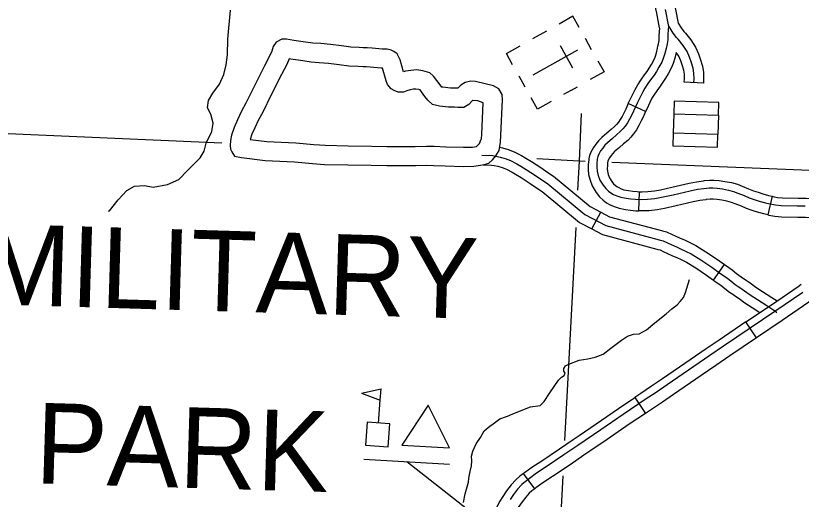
# Model space of a CAD drawing. Extents: x 653372 to 905732, y 627442 to 787275.
# Drawn here: x 712613 to 718787, y 775467 to 779267 of the extents above; entities that cross this region are included whole.
import ezdxf

# ---------------------------------------------------------------- set-up
doc = ezdxf.new("R2010")
doc.units = 0
for name, color, linetype in [('31', 7, 'Continuous'), ('35', 7, 'Continuous'), ('45', 7, 'Continuous'), ('46', 7, 'Continuous'), ('5', 7, 'Continuous'), ('57', 7, 'Continuous'), ('8', 7, 'Continuous')]:
    doc.layers.add(name, color=color, linetype=linetype)

msp = doc.modelspace()

# ---------------------------------------------------------------- linework, layer by layer
at = {"layer": '31'}
for p, q in [((718017.7, 778737.8), (717867.9, 778746.1)), ((717563.7, 778515.8), (717427.3, 778578.2)), ((717427.3, 778578.2), (717427.3, 778578.2)), ((717511.4, 777734.3), (717515.9, 777884.3)), ((718558.6, 777848.5), (718524.3, 777702.4)), ((718435.1, 776736.5), (718351.1, 776860.8)), ((717478.3, 776266.6), (717562.2, 776142.2)), ((717562.2, 776142.2), (717562.2, 776142.2)), ((716692.7, 775549.4), (716603, 775669.6))]:
    msp.add_line(p, q, dxfattribs=at)
for points in [[(717727.2, 779556.5), (717739.5, 779527), (717772.7, 779432.2), (717798, 779317.4), (717819.4, 779210.1)], [(717660.9, 779027.6), (717664.7, 779047), (717669.3, 779072.8), (717671.4, 779110.6), (717673.8, 779144), (717674.1, 779166.3), (717673.8, 779173.3), (717651.2, 779286.6), (717628.1, 779391.1), (717599.4, 779473.3), (717588.8, 779498.7)], [(717717.9, 779316.5), (717741.8, 779196.6)], [(717741.8, 779196.6), (717742.4, 779181.8), (717742.1, 779155.3), (717739.5, 779120.3), (717737.2, 779078.6), (717731.7, 779047.7)], [(717942.8, 778741.9), (717944.3, 778769.1), (717943.1, 778815), (717936.7, 778854.9), (717921.9, 778905.2), (717909.2, 778941), (717890.2, 778985.4), (717857.5, 779033.7), (717818.3, 779082.2), (717806.5, 779096.3), (717781, 779129.7), (717748.5, 779182.1)], [(717819.4, 779210.1), (717842.8, 779172.3), (717865.1, 779143.2), (717876.2, 779129.9), (717917.9, 779078.4), (717956.3, 779021.5), (717979.1, 778968.3), (717993.3, 778928.3), (718010, 778871.5), (718018, 778822), (718019.3, 778768), (718017.7, 778737.8)], [(717731.7, 779047.7), (717724.5, 779010.7), (717714.6, 778969.8), (717701.8, 778931.5), (717690.2, 778901.3), (717668.6, 778862.4), (717648.8, 778829.3), (717631.2, 778801.4), (717609.5, 778773), (717581.8, 778733.6), (717558.3, 778698.1), (717540.6, 778668.1), (717523.8, 778632.5), (717497.8, 778581.3), (717468.4, 778517), (717454.8, 778488.4), (717437.5, 778455.3), (717420.9, 778425.3), (717402.3, 778399.4), (717384.3, 778378), (717364.3, 778356.7), (717335.1, 778332.1), (717302.7, 778303.1), (717263, 778269.1), (717243, 778249.7), (717226.1, 778227.8), (717210.2, 778205.9), (717195.1, 778178.4), (717188.5, 778161.7), (717183.7, 778139.5), (717181.3, 778109.5), (717180.3, 778075.9), (717182.5, 778046.9), (717191.6, 778012), (717204.8, 777975.9), (717229, 777935), (717250.6, 777908.9), (717270.9, 777889.4), (717289.8, 777875.1), (717312.4, 777863.2), (717338, 777851.8), (717367.7, 777841.7), (717410.7, 777833.3), (717446.2, 777828.1), (717484.8, 777824.4), (717530, 777823.1), (717578.9, 777824.7), (717636.3, 777830.6), (717689.6, 777840.7), (717779.8, 777860.9)], [(717427.3, 778578.2), (717437, 778599.4), (717463.1, 778651), (717481, 778688.8), (717501.4, 778723.4), (717526.5, 778761.4), (717555.7, 778802.9), (717576.3, 778829.8), (717591.6, 778854.2), (717610.4, 778885.3), (717628.7, 778918.5), (717637.9, 778942.4), (717649.2, 778976.1), (717657.9, 779012.3), (717660.9, 779027.6)], [(717804.1, 778978.8), (717793.5, 778934.5), (717779.1, 778891.6), (717765, 778855.1), (717740.3, 778810.4), (717719.4, 778775.6), (717699.5, 778744), (717676.7, 778714.1), (717650.5, 778676.9), (717628.7, 778643.9), (717613.7, 778618.5), (717597.9, 778585), (717572.1, 778534.3), (717563.7, 778515.8)], [(717867.9, 778746.1), (717869.2, 778770.2), (717868.3, 778808), (717863.4, 778838.3), (717850.5, 778882.1), (717839.3, 778913.7), (717824.1, 778949.3), (717804.1, 778978.8)], [(717427.3, 778578.2), (717407.1, 778534.2), (717394.4, 778507.4), (717378.2, 778476.4), (717364.1, 778451), (717349.7, 778430.9), (717334.9, 778413.4), (717319.4, 778396.8), (717292.6, 778374.3), (717260, 778345), (717219.1, 778310.1), (717193.6, 778285.3), (717172.8, 778258.3), (717153.4, 778231.6), (717133.8, 778195.9), (717123.2, 778169.1), (717117.5, 778142.5)], [(717563.7, 778515.8), (717543.1, 778470.9), (717528.7, 778440.5), (717510.3, 778405.3), (717491, 778370.6), (717468.2, 778338.8), (717447.1, 778313.7), (717422.7, 778287.7), (717391, 778261), (717358.8, 778232.2), (717320.3, 778199.2), (717305.8, 778185.2), (717292.8, 778168.3), (717280.4, 778151.2), (717269.8, 778131.9), (717267.2, 778125.4), (717264.2, 778111.2)], [(717117.5, 778142.5), (717116.1, 778135.9), (717113.1, 778099.2), (717111.9, 778059.8), (717114.9, 778020), (717126.7, 777975.1), (717143.4, 777929.2), (717174.2, 777877.2), (717202.3, 777843.2), (717228.9, 777817.8), (717256.1, 777797.1), (717286.2, 777781.3), (717317.3, 777767.4), (717355.1, 777754.6), (717404.8, 777744.8), (717443.9, 777739.2), (717486.8, 777735.1), (717511.4, 777734.3)], [(717264.8, 778114.1), (717262.9, 778090.9), (717262.1, 778063.1), (717263.5, 778044.8), (717270, 778019.9), (717279.6, 777993.7), (717297.3, 777963.8), (717312.3, 777945.5), (717326.4, 777932.1), (717336.9, 777924.1), (717351.9, 777916.2), (717372.1, 777907.2), (717393.7, 777899.9), (717430, 777892.8), (717461.9, 777888.1), (717496.2, 777884.8), (717515.9, 777884.3)], [(717515.9, 777884.3), (717536.6, 777883.6), (717580.6, 777885.1), (717632.2, 777890.4), (717681.1, 777899.7), (717769.9, 777919.6), (717905.6, 777950.8), (717964.5, 777963), (718019.2, 777970.8), (718026.8, 777971.4)], [(718026.8, 777971.4), (718065.6, 777974.5), (718100.9, 777974.7), (718140.9, 777971.7), (718187, 777965.8), (718237.9, 777955.8), (718285.4, 777942.6), (718322.6, 777928), (718373.5, 777908.2), (718410.4, 777892.4), (718447.3, 777879.6), (718485.3, 777867.4), (718530.4, 777855.1), (718558.6, 777848.5)], [(717779.8, 777860.9), (717914.9, 777892), (717970.7, 777903.5), (718020.8, 777910.7), (718062.1, 777914), (718091.6, 777914.2), (718126.7, 777911.6), (718168.3, 777906.3), (718213.8, 777897.3), (718254.9, 777885.8), (718288.6, 777872.6), (718338.4, 777853.3), (718376.6, 777836.9), (718416.9, 777822.9), (718457.2, 777810), (718505.2, 777796.9), (718540.1, 777788.7), (718584.1, 777780.2), (718627.8, 777776.4), (718755.6, 777774.1), (718816.6, 777772.7)], [(718038.9, 777821.9), (718035.8, 777821.6), (717990.3, 777815.1), (717937.6, 777804.2), (717803.1, 777773.3), (717711.5, 777752.8), (717653.9, 777741.8), (717590.7, 777735.3), (717536.8, 777733.6), (717511.4, 777734.3)], [(718524.3, 777702.4), (718493.4, 777709.7), (718442.6, 777723.6), (718399.9, 777737.3), (718356.2, 777752.4), (718316.7, 777769.4), (718268, 777788.2), (718237.8, 777800.1), (718203.2, 777809.7), (718162.9, 777817.7), (718125.9, 777822.4), (718095.8, 777824.7), (718072, 777824.6), (718038.9, 777821.9)], [(718558.6, 777848.5), (718562.4, 777847.6), (718601.2, 777840.1), (718638.5, 777836.8), (718763.8, 777834.6), (718826, 777833.2), (718875.1, 777830.7), (718915, 777827.9), (718955.9, 777823.2), (718991, 777816.6), (719034.9, 777807.7), (719083.9, 777794.9)], [(718524.4, 777702.4), (718531.2, 777700.8), (718580.4, 777691.4), (718630.5, 777686.9), (718760.8, 777684.6), (718820.6, 777683.3), (718866, 777681), (718901.3, 777678.5), (718933.4, 777674.8), (718962.1, 777669.4), (719001.2, 777661.5), (719046, 777649.8)], [(718351.1, 776860.8), (718551.8, 776996.3), (718762.5, 777140.5), (718787.1, 777157.4)], [(718798.2, 777093.1), (718587.2, 776948.7), (718176, 776671.2)], [(718872.2, 777033.9), (718847.4, 777016.8), (718636.1, 776872.2), (718435.1, 776736.5)], [(718351.1, 776860.8), (718140.4, 776718.6), (718031.3, 776643.2), (717914.4, 776563.4)], [(718435.1, 776736.5), (718225, 776594.7), (718116.2, 776519.5), (717999, 776439.5)], [(718176, 776671.2), (718067.1, 776595.8), (717732.7, 776367.5), (717646.5, 776307.4), (717560.4, 776250.5), (717386.5, 776133.1), (717212, 776013.5), (717030.4, 775889.4), (716921, 775815.2), (716782.8, 775722.2), (716705.9, 775671.4), (716650, 775630.6), (716615.8, 775605.1), (716589.6, 775582), (716557.3, 775546.3), (716525.2, 775505.3), (716498, 775464.2)], [(717914.4, 776563.4), (717696.8, 776414.7), (717611.1, 776355), (717525.4, 776298.4), (717478.3, 776266.6)], [(717999, 776439.5), (717782, 776291.3), (717695.3, 776230.9), (717608.8, 776173.7), (717562.2, 776142.2)], [(717041.6, 775968.9), (717176.3, 776061), (717351, 776180.6), (717478.3, 776266.6)], [(717562.2, 776142.2), (717435.4, 776056.6), (717261, 775937.2), (717126.3, 775845.1)], [(716603, 775669.6), (716612.2, 775676.5), (716669.8, 775718.5), (716747.9, 775770.1), (716885.7, 775862.9), (716994.9, 775936.9), (717041.6, 775968.9)], [(717126.3, 775845.1), (717079.3, 775813), (716969.7, 775738.6), (716831.1, 775645.3), (716755.4, 775595.3), (716701.3, 775555.8), (716692.7, 775549.4)], [(716603, 775669.6), (716575.2, 775648.9), (716543.6, 775621), (716506.6, 775580.2), (716471, 775534.7), (716441.4, 775489.9), (716418.7, 775452.6), (716397.7, 775414.2), (716374.8, 775361.4), (716332, 775239.2), (716314.1, 775186.9)], [(716692.7, 775549.4), (716669.9, 775532.3), (716649.1, 775514), (716621.4, 775483.5), (716592.9, 775447), (716568, 775409.5), (716548.7, 775377.7), (716532.6, 775348.2), (716514.5, 775306.6), (716473.7, 775190.2), (716456.1, 775138.4)]]:
    msp.add_lwpolyline(points, dxfattribs=at)
at = {"layer": '35'}
for points in [[(713341.9, 777731.7), (713349.3, 777734), (713418.4, 777820.6), (713487.1, 777893.4), (713546.3, 777927.7), (713624.1, 777933.7), (713694.3, 777920.1), (713805.8, 777941.7), (713895.7, 777980.6), (713964.3, 778050.6), (714061.5, 778150.3), (714093.6, 778202), (714109.3, 778265.3), (714153.6, 778357.2), (714163.9, 778423.4), (714146.6, 778493.3), (714120.4, 778543.9), (714127.7, 778601.9), (714162.7, 778659.1), (714214.7, 778729.6), (714247.5, 778806.2), (714266.3, 778880.5), (714277.1, 778960.6), (714280.7, 779082.5), (714301.5, 779311.5)], [(716131.8, 775441.1), (716146.5, 775511.2), (716170.6, 775602.2), (716175.3, 775633.5), (716184.4, 775685.7), (716195.8, 775729.4), (716198.2, 775768.4), (716194.3, 775806.2), (716205.6, 775846.2), (716231.2, 775902.1), (716265.4, 775952.6), (716295.9, 776004.6), (716338.6, 776042.1), (716365.5, 776060.2), (716417, 776098.9), (716478.1, 776121), (716518.9, 776138.7), (716659.8, 776193.2), (716734.4, 776203.6), (716765.5, 776235.4), (716811.6, 776303.2), (716878.8, 776403.2), (716903.4, 776427.6), (716922.6, 776439.6), (716930.7, 776457), (716919.9, 776474.8), (716920.6, 776496.2), (716935, 776514.6), (716960.6, 776529), (717042, 776559.2), (717109.3, 776572), (717167.5, 776582.9), (717230, 776608.7), (717289.2, 776654.7), (717374.1, 776716.4), (717420.4, 776749), (717467.4, 776763.9), (717512.8, 776767.6), (717571.7, 776799.8), (717634.9, 776853.3), (717723.9, 776924.9), (717770.4, 776965), (717812.9, 776996.5), (717836.3, 777022.2), (717861.1, 777054.2), (717876.1, 777091.5), (717908.6, 777193.3)]]:
    msp.add_lwpolyline(points, dxfattribs=at)
at = {"layer": '45'}
for p, q in [((717140.7, 777591.7), (717211.1, 777724.2)), ((718096.1, 777189.9), (718183.4, 777311.9))]:
    msp.add_line(p, q, dxfattribs=at)
for points in [[(716416.7, 778234.5), (716438.2, 778229.6), (716482.4, 778217.1), (716531.2, 778198.6), (716589.4, 778169.2), (716621.7, 778149.1), (716665.9, 778121.4), (716739.5, 778073.3), (716796.1, 778035.4)], [(716276.8, 778171.1), (716359.7, 778167.7), (716386.4, 778164.5), (716419.6, 778156.9), (716458.9, 778145.8), (716500.9, 778129.9), (716552.5, 778103.8), (716581.9, 778085.5), (716625.5, 778058.2), (716698.1, 778010.7), (716795.7, 777945.5), (717085.5, 777706), (717251.7, 777617.7), (717670.2, 777506.2), (717702.1, 777498.2), (717740.7, 777480), (717763.5, 777468.5), (717805.4, 777450.2), (717838.5, 777436.5), (717877.6, 777417.9), (717921.2, 777394.8), (717997.3, 777349.6), (718084.7, 777290.3), (718154.9, 777240.1), (718198.3, 777209.5), (718233, 777183), (718268.7, 777155.7), (718290, 777140.4), (718312.2, 777126), (718341.5, 777105.6), (718386.6, 777073.4), (718441.8, 777036.5), (718516.8, 776989.9), (718556.7, 776965.1), (718577.5, 776950.8), (718594, 776934.3)], [(716285.9, 778095.7), (716353.7, 778092.9), (716373.6, 778090.5), (716401.1, 778084.2), (716435.4, 778074.5), (716470.6, 778061.2), (716515.7, 778038.4), (716542.2, 778021.9), (716585, 777995), (716656.8, 777948.2), (716712.7, 777910.7)], [(716796.1, 778035.4), (716840.6, 778005.7), (717127.4, 777768.6), (717211.1, 777724.2)], [(716712.7, 777910.7), (716750.9, 777885.2), (717043.6, 777643.3), (717140.7, 777591.7)], [(717211.1, 777724.2), (717279.3, 777687.9), (717689, 777578.8), (717697.2, 777576.7)], [(717140.7, 777591.7), (717224.1, 777547.4), (717651.5, 777433.5), (717660.8, 777431.2)], [(717697.2, 777576.7), (717727.4, 777569.2), (717773.6, 777547.4), (717795.4, 777536.4), (717834.8, 777519.3), (717869, 777505), (717911.2, 777484.9), (717957.9, 777460.3), (718037.5, 777412.9), (718127.5, 777351.9), (718183.4, 777311.9)], [(717660.8, 777431.2), (717676.8, 777427.2), (717707.8, 777412.6), (717731.6, 777400.6), (717776.1, 777381.2), (717808, 777368), (717843.9, 777350.8), (717884.6, 777329.4), (717957, 777286.3), (718041.8, 777228.8), (718096.1, 777189.9)], [(718183.4, 777311.9), (718198.3, 777301.2), (718242.7, 777270), (718278.6, 777242.5), (718313.3, 777215.9), (718332.2, 777202.4), (718354, 777188.3), (718384.7, 777166.9), (718429.2, 777135.2), (718482.4, 777099.6), (718556.4, 777053.6), (718597.9, 777027.8)], [(718096.1, 777189.9), (718111.5, 777178.9), (718153.9, 777149.1), (718187.4, 777123.4), (718224.1, 777095.4), (718247.8, 777078.4), (718270.4, 777063.7), (718298.2, 777044.3), (718343.9, 777011.7), (718401.1, 776973.5), (718462, 776935.7)]]:
    msp.add_lwpolyline(points, dxfattribs=at)
at = {"layer": '46'}
for points in [[(716030.2, 778698.5), (715969.3, 778704.9), (715961.3, 778706.9), (715961.2, 778707), (715947.7, 778723.9), (715922.5, 778758.2), (715897.1, 778791.8), (715866.8, 778817.5), (715813.5, 778833.9), (715764.8, 778841.2), (715718.2, 778838.1), (715676.9, 778830.7), (715660.5, 778825.3), (715633.9, 778921.7), (715610.5, 778966.9), (715584, 778986.7), (715562.9, 778998), (715531.6, 779004.5), (715492.8, 779005.7), (715413.6, 779012.1), (715375.4, 779016), (715345.1, 779016), (715311.2, 779017), (715246, 779020.6), (715173.7, 779030), (715087.7, 779041.1), (715010.3, 779047.8), (714949.5, 779052), (714889.8, 779060.2), (714797.8, 779073.8), (714740.1, 779082.8), (714705, 779083.8), (714660.7, 779058.4), (714637.5, 779024.5), (714625.1, 778988.9), (714607.3, 778948.8), (714569, 778872.8), (714487.7, 778711.5), (714422.4, 778579.1), (714387.7, 778517.1), (714355, 778448), (714328.8, 778389.9), (714308.7, 778328.2), (714299.9, 778286.5), (714297.4, 778246.5), (714302.3, 778217.5), (714312.4, 778198.5), (714333.4, 778164.9), (714388.2, 778152.2), (714573.6, 778128.4), (714804.6, 778118), (714944.7, 778106.4), (715039, 778099.2), (715222.7, 778095.7), (715407, 778092.6), (715531.1, 778090.6), (715639.1, 778089), (715757, 778089.8), (715841.2, 778093), (715896.9, 778091.3), (715989, 778087.7), (716132, 778083.4), (716214.8, 778085.4), (716267.2, 778091.7), (716294.2, 778098.2)], [(716014.4, 778549.3), (715943.3, 778556.9), (715889.8, 778570.1), (715852.3, 778603), (715828.6, 778632.6), (715802.3, 778668.5), (715790.5, 778684.1), (715780.1, 778687.3), (715758.7, 778690.5), (715736.5, 778689), (715713.7, 778684.9), (715687.8, 778676.4), (715660.7, 778667.8), (715620.1, 778666.5), (715588.1, 778680.4), (715564.8, 778694), (715535.1, 778727.5), (715524.2, 778755.4), (715496.5, 778855.5), (715484.5, 778855.9), (715399.9, 778862.7), (715367.9, 778866), (715342.9, 778866), (715304.8, 778867.1), (715232.3, 778871.1), (715154.4, 778881.3), (715071.7, 778892), (714998.7, 778898.2), (714934.1, 778902.7), (714868.6, 778911.7), (714775.3, 778925.5), (714762, 778927.6), (714743, 778884.6), (714702.9, 778805.3), (714622, 778644.6), (714555.2, 778509.3), (714521.1, 778448.3), (714491.2, 778385.1), (714468.9, 778335.7), (714455.6, 778294.8), (714586.5, 778277.9), (714814.2, 778267.8), (714956.6, 778255.9), (715046.2, 778249.1), (715225.3, 778245.6), (715409.5, 778242.6), (715533.4, 778240.6), (715639.7, 778239), (715753.7, 778239.7), (715840.6, 778243.1), (715902.1, 778241.2), (715994.2, 778237.6), (716132.5, 778233.5), (716204, 778235.2), (716235.8, 778239.1)], [(716294.2, 778098.2), (716330.3, 778109), (716362.8, 778137), (716387.2, 778166.6), (716411.9, 778207.3), (716423.7, 778274.5), (716425.3, 778329.3), (716439.6, 778605.4), (716437.2, 778648), (716409.4, 778692.5), (716369.1, 778716.5), (716227.1, 778750.3), (716189.4, 778753), (716144.9, 778743.2), (716112.5, 778721.8), (716089.9, 778699.4), (716088.2, 778697.5), (716071.5, 778699.1), (716030.2, 778698.5)], [(716235.8, 778239.1), (716257.6, 778263), (716270.9, 778297.8), (716274.4, 778299.9), (716275.5, 778335.4), (716288.1, 778581.6), (716245.6, 778597.5), (716204.4, 778601.5), (716204.3, 778601.5), (716199.1, 778596.4), (716174.4, 778568.4), (716134.1, 778547), (716087.4, 778546.8), (716061.9, 778549.3), (716044.7, 778549.9), (716014.4, 778549.3)]]:
    msp.add_lwpolyline(points, dxfattribs=at)
at = {"layer": '5'}
for points in [[(717055.9, 778500.2), (717041.4, 778123.4)], [(714233.6, 778266.5), (711711.2, 778376.3)], [(717041.4, 778123.4), (716709.1, 778141.7)], [(717041.4, 778123.4), (717029.6, 777896.9)], [(717088.5, 778121.5), (717041.4, 778123.4)], [(722299.2, 777912.2), (717298.7, 778113)], [(717014.3, 777603.8), (716927.2, 775929.3)], [(716912.8, 775652.3), (716833, 774119.6)]]:
    msp.add_lwpolyline(points, dxfattribs=at)
at = {"layer": '57'}
for p, q in [((716784.7, 779146.3), (716675.6, 779085.4)), ((717139.4, 779000.2), (717090.7, 779087.5)), ((717027.5, 778995.6), (716678.3, 778800.5)), ((716891.4, 779034.1), (716989.4, 778858.7)), ((716852.9, 778898), (716852.9, 778898)), ((716852.9, 778898), (716852.9, 778898)), ((716566.8, 778794.9), (716615.6, 778707.6)), ((716974.8, 778679.8), (716919.5, 778648.9)), ((716974.8, 778679.8), (717028.6, 778709.8)), ((717785.4, 778495.4), (717780.9, 778345.4)), ((718135.3, 778484.9), (718130.8, 778334.9)), ((715331.1, 776301.6), (715484.1, 776335.3)), ((715477.4, 776245.6), (715484.1, 776335.3)), ((715331.1, 776301.6), (715477.4, 776245.6)), ((715464, 776066.1), (715477.4, 776245.6)), ((715374.3, 776072.7), (715360.9, 775893.2)), ((715553.8, 776059.4), (715374.3, 776072.7)), ((715540.4, 775879.9), (715553.8, 776059.4)), ((715360.9, 775893.2), (715540.4, 775879.9))]:
    msp.add_line(p, q, dxfattribs=at)
for points in [[(717041.6, 779175.3), (716992.9, 779262.6), (716883.7, 779201.6)], [(716517.8, 778882.7), (716469, 778970), (716578.2, 779030.9)], [(717187.9, 778913.4), (717236.7, 778826.1), (717127.6, 778765.1)], [(716822, 778594.4), (716712.9, 778533.5), (716664.1, 778620.8)], [(715349.2, 775783.6), (716022.2, 775742)], [(715685.7, 775762.8), (716589.7, 775055.4), (716564, 774597.5)]]:
    msp.add_lwpolyline(points, dxfattribs=at)
for points in [[(717788.4, 778595.3), (717785.4, 778495.4), (718135.3, 778484.9), (718138.3, 778584.8)], [(718127.8, 778235), (718130.8, 778334.9), (717780.9, 778345.4), (717777.9, 778245.5)], [(715648, 775893.2), (716022.4, 775872.2), (715853.4, 776206.9)]]:
    msp.add_lwpolyline(points, close=True, dxfattribs=at)

# ---------------------------------------------------------------- texts
at = {"layer": '8'}
for s, p in [('MILITARY', (712331.6, 777001.8)), ('PARK', (712760.7, 775593.2))]:
    msp.add_text(s, height=633.6, rotation=358.28003, dxfattribs=at).set_placement(p)

doc.saveas('drawing.dxf')
